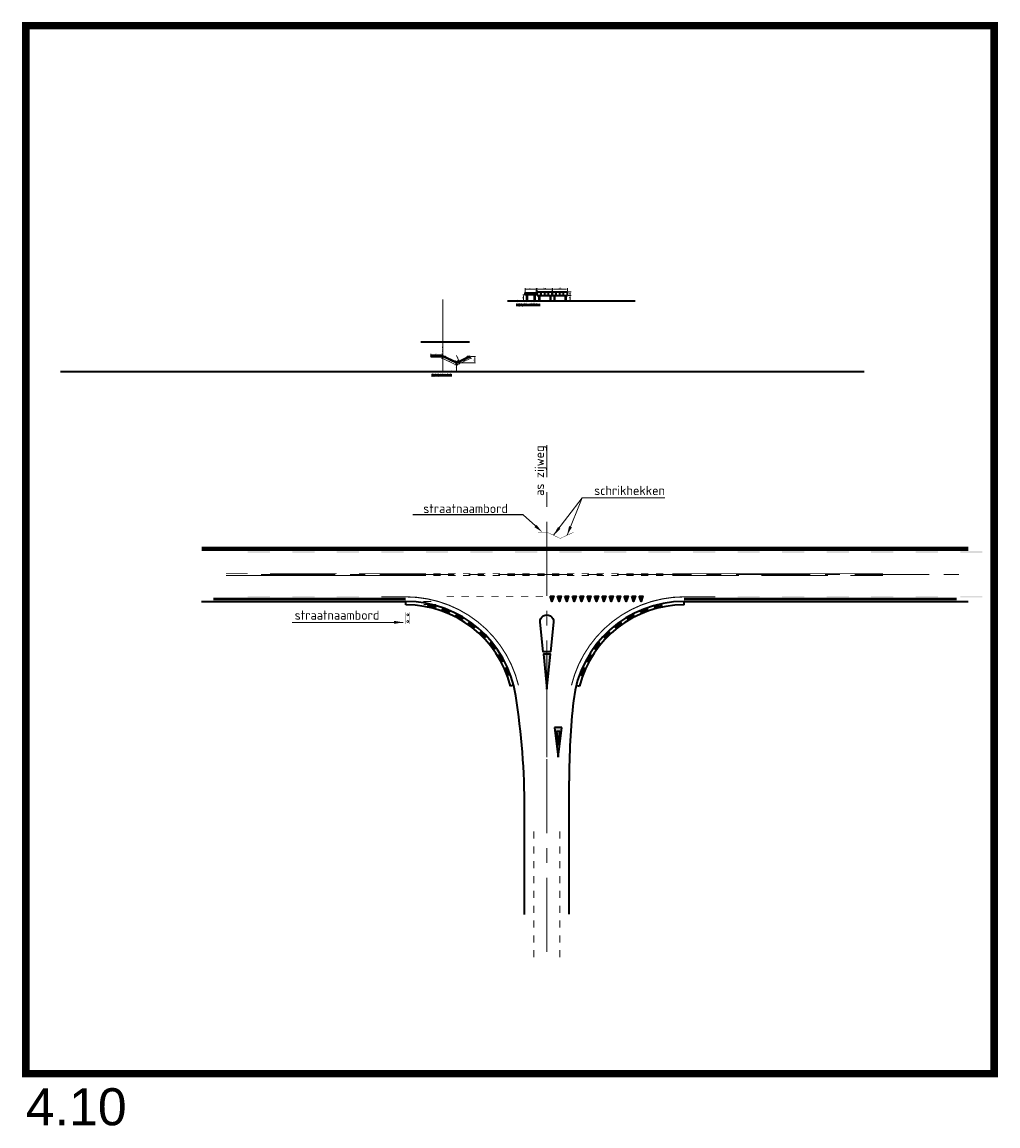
# Model space of a CAD drawing. Header units: metres. Extents: x -699 to 2316, y -1199 to 781.
# Tile 362 of 593: x 567 to 699, y -155 to -7. Entities that reach past the tile are written whole.
import ezdxf
from ezdxf import colors
from ezdxf.entities.mleader import LeaderData, LeaderLine
from ezdxf.enums import TextEntityAlignment as Align
from ezdxf.math import Vec2, Vec3

# ---------------------------------------------------------------- set-up
doc = ezdxf.new("R2010")
doc.units = ezdxf.units.M
doc.header["$PDMODE"] = 1
for name, pattern in [('AM-AS', [16, 10, -2, 2, -2]), ('HIDDEN2', [4.7625, 3.175, -1.5875]), ('VW-1-1_STREEP', [2, 1, -1])]:
    doc.linetypes.add(name, pattern=pattern)
for name, color, linetype, lineweight in [('B-WE-AM-AS-G', 10, 'AM-AS', 18), ('N-WA-VW-MARKERING_DYNAMISCH-G', 7, 'Continuous', 35), ('N-WE-IE-MEUBILAIR_WEGMEUBILAIR_SCHRIKHEK-G', 7, 'Continuous', 35), ('N-WE-IE-MEUBILAIR_WEGMEUBILAIR_VERKEERSBORD-G', 7, 'Continuous', 35), ('N-WE-VH-KANTVERHARDING-G', 210, 'Continuous', 35), ('N-WE-VH-STOOTBAND-G', 7, 'Continuous', 35), ('N-WE-VH-VERHARDING_BETON-G', 252, 'Continuous', 35), ('N-WE-VW-MARKERING_DWARS_DRIEHOEK_5070-G', 7, 'VW-HAAIETAND70-L-N', 35), ('N-WE-VW-MARKERING_LANGS_STREEP_DOORGETROKKEN_010-G', 7, 'Continuous', 13), ('N-WE-VW-MARKERING_LANGS_STREEP_DOORGETROKKEN_015-G', 7, 'Continuous', 13), ('N-WE-VW-MARKERING_PUNTSTUK-G', 7, 'Continuous', 35), ('N-WE-VW-MARKERING_SYMBOOL-G', 7, 'Continuous', 35), ('X-XX-AL-(M)-M-50', 7, 'Continuous', 18), ('X-XX-AL-M', 7, 'Continuous', 18), ('X-XX-AL-T25', 7, 'Continuous', 25), ('X-XX-AL-T50', 130, 'Continuous', 50)]:
    doc.layers.add(name, color=color, linetype=linetype, lineweight=lineweight)
doc.layers.add('X-XX-AL-TEKENBLAD_VIEWPORT-G', color=7, linetype='Continuous', lineweight=18, plot=False)
doc.styles.add('ariel', font='arial.ttf')
doc.styles.add('NLCS-ISO', font='NLCS-ISO.ttf')
doc.styles.add('NLCS-ISO-M50-T25', font='NLCS-ISO.ttf', dxfattribs={"height": 0.125})
doc.styles.add('NLCS-ISO-M50-T50', font='NLCS-ISO.ttf', dxfattribs={"height": 0.25})
doc.styles.add('NLCS-ISO-M500-T25', font='NLCS-ISO.ttf', dxfattribs={"height": 1.25})
doc.linetypes.add('VW-HAAIETAND70-L-N', pattern='A,0,-0.5,[149,NLCS.SHX,S=1,R=0,X=-0.625,Y=0],-0.5', length=1)
doc.dimstyles.new('NLCS-M50-T25-PIJL_A_L2_H1', dxfattribs={"dimscale": 0.05, "dimtxt": 2.5, "dimasz": 2.5, "dimexe": 2, "dimexo": 2, "dimgap": 0.7, "dimtad": 1, "dimzin": 0, "dimdsep": 46, "dimtxsty": 'NLCS-ISO-M50-T25', "dimcen": 0, "dimdle": 2, "dimclrd": 256, "dimclre": 256, "dimclrt": 256, "dimadec": 1, "dimazin": 0, "dimtfac": 1, "dimtdec": 3, "dimtofl": 0, "dimtmove": 0, "dimatfit": 3, "dimfxl": 2, "dimtfillclr": 256, "dimtolj": 1, "dimtzin": 0, "dimlwd": -1, "dimlwe": -1, "dimarcsym": 0})
doc.dimstyles.new('NLCS-M500-T25-PIJL_A_L2_H1', dxfattribs={"dimscale": 0.5, "dimtxt": 2.5, "dimasz": 2.5, "dimexe": 2, "dimexo": 2, "dimgap": 0.7, "dimtad": 1, "dimzin": 0, "dimdsep": 46, "dimtxsty": 'NLCS-ISO-M500-T25', "dimcen": 0, "dimdle": 2, "dimclrd": 256, "dimclre": 256, "dimclrt": 256, "dimadec": 1, "dimazin": 0, "dimtfac": 1, "dimtdec": 3, "dimtofl": 0, "dimtmove": 0, "dimatfit": 3, "dimfxl": 2, "dimtfillclr": 256, "dimtolj": 1, "dimtzin": 0, "dimlwd": -1, "dimlwe": -1, "dimarcsym": 0})

# ---------------------------------------------------------------- blocks, each defined once
blk = doc.blocks.new('*D454')
at = {"layer": 'Defpoints', "color": 0, "transparency": 16777216}
for p in [(625.66, -52.54), (625.66, -53.74), (625.66, -53.74)]:
    blk.add_point(p, dxfattribs=at)
at = {"layer": 'X-XX-AL-M', "transparency": 16777216}
blk.add_line((625.66, -52.66), (625.66, -53.61), dxfattribs=at)
for points in [[(625.63, -52.66), (625.68, -52.66), (625.66, -52.54)], [(625.63, -53.61), (625.68, -53.61), (625.66, -53.74)]]:
    blk.add_solid(points, dxfattribs=at)
at = {"layer": 'X-XX-AL-M', "transparency": 16777216, "insert": (625.56, -53.14), "char_height": 0.125, "attachment_point": 5, "rotation": 90, "style": 'NLCS-ISO-M50-T25'}
blk.add_mtext('\\A1;1.20', dxfattribs=at)
blk = doc.blocks.new('*D455')
at = {"layer": 'Defpoints', "color": 0, "transparency": 16777216}
for p in [(627.49, -51.69), (627.6, -51.92), (625.68, -52.54)]:
    blk.add_point(p, dxfattribs=at)
at = {"layer": 'X-XX-AL-M', "transparency": 16777216}
for p, q in [((625.9, -52.71), (627.49, -51.97)), ((627.54, -51.78), (627.64, -52.01)), ((625.72, -52.63), (625.83, -52.85))]:
    blk.add_line(p, q, dxfattribs=at)
for points in [[(627.48, -51.95), (627.49, -51.99), (627.6, -51.92)], [(625.89, -52.69), (625.91, -52.73), (625.79, -52.76)]]:
    blk.add_solid(points, dxfattribs=at)
at = {"layer": 'X-XX-AL-M', "transparency": 16777216, "insert": (626.65, -52.25), "char_height": 0.125, "attachment_point": 5, "rotation": 25, "style": 'NLCS-ISO-M50-T25'}
blk.add_mtext('\\A1;2.00', dxfattribs=at)
blk = doc.blocks.new('*D456')
at = {"layer": 'Defpoints', "color": 0, "transparency": 16777216}
for p in [(623.71, -51.93), (623.82, -51.69), (625.63, -52.54)]:
    blk.add_point(p, dxfattribs=at)
at = {"layer": 'X-XX-AL-M', "transparency": 16777216}
for p, q in [((623.78, -51.78), (623.67, -52.02)), ((625.41, -52.72), (623.82, -51.98)), ((625.59, -52.63), (625.48, -52.86))]:
    blk.add_line(p, q, dxfattribs=at)
for points in [[(623.83, -51.96), (623.81, -52), (623.71, -51.93)], [(625.42, -52.7), (625.4, -52.74), (625.52, -52.77)]]:
    blk.add_solid(points, dxfattribs=at)
at = {"layer": 'X-XX-AL-M', "transparency": 16777216, "insert": (624.66, -52.26), "char_height": 0.125, "attachment_point": 5, "rotation": 335, "style": 'NLCS-ISO-M50-T25'}
blk.add_mtext('\\A1;2.00', dxfattribs=at)
blk = doc.blocks.new('*D457')
at = {"layer": 'Defpoints', "color": 0, "transparency": 16777216}
for p in [(622.2, -51.45), (622.2, -51.67), (623.7, -51.67)]:
    blk.add_point(p, dxfattribs=at)
at = {"layer": 'X-XX-AL-M', "transparency": 16777216}
for p, q in [((622.2, -51.57), (622.2, -51.35)), ((623.57, -51.45), (622.32, -51.45)), ((623.7, -51.57), (623.7, -51.35))]:
    blk.add_line(p, q, dxfattribs=at)
for points in [[(622.32, -51.43), (622.32, -51.47), (622.2, -51.45)], [(623.57, -51.43), (623.57, -51.47), (623.7, -51.45)]]:
    blk.add_solid(points, dxfattribs=at)
at = {"layer": 'X-XX-AL-M', "transparency": 16777216, "insert": (622.95, -51.35), "char_height": 0.125, "attachment_point": 5, "style": 'NLCS-ISO-M50-T25'}
blk.add_mtext('\\A1;1.50', dxfattribs=at)
blk = doc.blocks.new('*D458')
at = {"layer": 'Defpoints', "color": 0, "transparency": 16777216}
for p in [(638.61, -42.98), (640.61, -42.6), (640.61, -42.98)]:
    blk.add_point(p, dxfattribs=at)
at = {"layer": 'X-XX-AL-M', "transparency": 16777216}
for p, q in [((638.61, -42.88), (638.61, -42.5)), ((638.73, -42.6), (640.48, -42.6)), ((640.61, -42.88), (640.61, -42.5))]:
    blk.add_line(p, q, dxfattribs=at)
for points in [[(638.73, -42.58), (638.73, -42.62), (638.61, -42.6)], [(640.48, -42.58), (640.48, -42.62), (640.61, -42.6)]]:
    blk.add_solid(points, dxfattribs=at)
at = {"layer": 'X-XX-AL-M', "transparency": 16777216, "insert": (639.61, -42.49), "char_height": 0.125, "attachment_point": 5, "style": 'NLCS-ISO-M50-T25'}
blk.add_mtext('\\A1;\\L2.00', dxfattribs=at)
blk = doc.blocks.new('*D459')
at = {"layer": 'Defpoints', "color": 0, "transparency": 16777216}
for p in [(640.61, -42.98), (640.61, -43.48), (641, -43.48)]:
    blk.add_point(p, dxfattribs=at)
at = {"layer": 'X-XX-AL-M', "transparency": 16777216}
for p, q in [((640.71, -42.98), (641.1, -42.98)), ((641, -43.1), (641, -43.35)), ((640.71, -43.48), (641.1, -43.48))]:
    blk.add_line(p, q, dxfattribs=at)
for points in [[(640.98, -43.1), (641.02, -43.1), (641, -42.98)], [(640.98, -43.35), (641.02, -43.35), (641, -43.48)]]:
    blk.add_solid(points, dxfattribs=at)
at = {"layer": 'X-XX-AL-M', "transparency": 16777216, "insert": (640.9, -43.23), "char_height": 0.125, "attachment_point": 5, "rotation": 90, "style": 'NLCS-ISO-M50-T25'}
blk.add_mtext('\\A1;0.50', dxfattribs=at)
blk = doc.blocks.new('*D460')
at = {"layer": 'Defpoints', "color": 0, "transparency": 16777216}
for p in [(640.41, -44.18), (640.61, -43.48), (641, -44.18)]:
    blk.add_point(p, dxfattribs=at)
at = {"layer": 'X-XX-AL-M', "transparency": 16777216}
for p, q in [((640.51, -44.18), (641.1, -44.18)), ((640.71, -43.48), (641.1, -43.48)), ((641, -43.6), (641, -44.05))]:
    blk.add_line(p, q, dxfattribs=at)
for points in [[(640.98, -43.6), (641.02, -43.6), (641, -43.48)], [(640.98, -44.05), (641.02, -44.05), (641, -44.18)]]:
    blk.add_solid(points, dxfattribs=at)
at = {"layer": 'X-XX-AL-M', "transparency": 16777216, "insert": (640.9, -43.83), "char_height": 0.125, "attachment_point": 5, "rotation": 90, "style": 'NLCS-ISO-M50-T25'}
blk.add_mtext('\\A1;0.70', dxfattribs=at)
blk = doc.blocks.new('RTW-L_ARR-v1')
at = {"color": 0, "linetype": 'ByBlock', "lineweight": 18}
blk.add_solid([(-5, 0.8), (-5, -0.8), (0, 0)], dxfattribs=at)
blk = doc.blocks.new('*D461')
at = {"layer": 'Defpoints', "color": 0, "transparency": 16777216}
for p in [(636.56, -42.98), (638.56, -42.6), (638.56, -42.98)]:
    blk.add_point(p, dxfattribs=at)
at = {"layer": 'X-XX-AL-M', "transparency": 16777216}
for p, q in [((636.56, -42.88), (636.56, -42.5)), ((636.68, -42.6), (638.43, -42.6)), ((638.56, -42.88), (638.56, -42.5))]:
    blk.add_line(p, q, dxfattribs=at)
for points in [[(636.68, -42.58), (636.68, -42.62), (636.56, -42.6)], [(638.43, -42.58), (638.43, -42.62), (638.56, -42.6)]]:
    blk.add_solid(points, dxfattribs=at)
at = {"layer": 'X-XX-AL-M', "transparency": 16777216, "insert": (637.56, -42.39), "char_height": 0.125, "attachment_point": 5, "style": 'NLCS-ISO-M50-T25'}
blk.add_mtext('\\A1;\\L\\P2.00', dxfattribs=at)
blk = doc.blocks.new('*D462')
at = {"layer": 'Defpoints', "color": 0, "transparency": 16777216}
for p in [(634.91, -43.13), (636.41, -42.6), (636.41, -43.13)]:
    blk.add_point(p, dxfattribs=at)
at = {"layer": 'X-XX-AL-M', "transparency": 16777216}
for p, q in [((634.91, -43.03), (634.91, -42.5)), ((635.03, -42.6), (636.28, -42.6)), ((636.41, -43.03), (636.41, -42.5))]:
    blk.add_line(p, q, dxfattribs=at)
for points in [[(635.03, -42.58), (635.03, -42.62), (634.91, -42.6)], [(636.28, -42.58), (636.28, -42.62), (636.41, -42.6)]]:
    blk.add_solid(points, dxfattribs=at)
at = {"layer": 'X-XX-AL-M', "transparency": 16777216, "insert": (635.66, -42.5), "char_height": 0.125, "attachment_point": 5, "style": 'NLCS-ISO-M50-T25'}
blk.add_mtext('\\A1;1.50', dxfattribs=at)
blk = doc.blocks.new('*D463')
at = {"layer": 'Defpoints', "color": 0, "transparency": 16777216}
for p in [(627.49, -51.69), (625.66, -52.54), (628.13, -52.54)]:
    blk.add_point(p, dxfattribs=at)
at = {"layer": 'X-XX-AL-M', "transparency": 16777216}
for p, q in [((627.59, -51.69), (628.23, -51.69)), ((628.13, -51.81), (628.13, -52.41)), ((625.76, -52.54), (628.23, -52.54))]:
    blk.add_line(p, q, dxfattribs=at)
for points in [[(628.11, -51.81), (628.15, -51.81), (628.13, -51.69)], [(628.11, -52.41), (628.15, -52.41), (628.13, -52.54)]]:
    blk.add_solid(points, dxfattribs=at)
at = {"layer": 'X-XX-AL-M', "transparency": 16777216, "insert": (628.03, -52.11), "char_height": 0.125, "attachment_point": 5, "rotation": 90, "style": 'NLCS-ISO-M50-T25'}
blk.add_mtext('\\A1;850', dxfattribs=at)
blk = doc.blocks.new('NLCS_Haai70')
at = {"linetype": 'Continuous'}
blk.add_hatch(color=256, dxfattribs=at).paths.add_polyline_path([(-0.25, 0), (0.25, 0), (0, -0.7)])
blk.add_lwpolyline([(-0.25, 0), (0.25, 0), (0, -0.7)], close=True, dxfattribs=at)
blk = doc.blocks.new('VW4000')
h = blk.add_hatch(color=256)
h.paths.add_polyline_path([(0.5, 3.99), (-0.5, 3.99), (0, -0.01)])
h.paths.add_polyline_path([(0.24, 3.49), (0, 1.61), (-0.24, 3.49)], flags=16)
for p, q in [((-0.5, 3.99), (0, -0.01)), ((0.5, 3.99), (-0.5, 3.99)), ((-0.24, 3.49), (0.24, 3.49)), ((-0.24, 3.49), (0, 1.61)), ((0, -0.01), (0.5, 3.99)), ((0, 1.61), (0.24, 3.49))]:
    blk.add_line(p, q)
blk = doc.blocks.new('*D1746')
at = {"layer": 'Defpoints', "color": 0, "transparency": 16777216}
for p in [(634.69, -44.18), (634.69, -44.18), (634.91, -43.38)]:
    blk.add_point(p, dxfattribs=at)
at = {"layer": 'X-XX-AL-M', "transparency": 16777216}
for p, q in [((634.81, -43.38), (634.59, -43.38)), ((634.69, -43.5), (634.69, -44.05))]:
    blk.add_line(p, q, dxfattribs=at)
for points in [[(634.67, -43.5), (634.71, -43.5), (634.69, -43.38)], [(634.67, -44.05), (634.71, -44.05), (634.69, -44.18)]]:
    blk.add_solid(points, dxfattribs=at)
at = {"layer": 'X-XX-AL-M', "transparency": 16777216, "insert": (634.59, -43.78), "char_height": 0.125, "attachment_point": 5, "rotation": 90, "style": 'NLCS-ISO-M50-T25'}
blk.add_mtext('\\A1;0.80', dxfattribs=at)

msp = doc.modelspace()

# ---------------------------------------------------------------- hatches: boundary and pattern name
at = {"layer": 'N-WE-IE-MEUBILAIR_WEGMEUBILAIR_SCHRIKHEK-G', "linetype": 'Continuous', "true_color": 0xff0000}
h = msp.add_hatch(color=1, dxfattribs=at)
h.paths.add_polyline_path([(639.1075, -43.4787), (639.1075, -42.9787), (638.6075, -42.9787), (638.6075, -43.4787)])
h.paths.add_polyline_path([(640.1075, -42.9787), (639.6075, -42.9787), (639.6075, -43.4787), (640.1075, -43.4787)])
h.paths.add_polyline_path([(637.5575, -43.4787), (638.0575, -43.4787), (638.0575, -42.9787), (637.5575, -42.9787)])
h.paths.add_polyline_path([(637.0575, -42.9787), (636.5575, -42.9787), (636.5575, -43.4787), (637.0575, -43.4787)])
h = msp.add_hatch(color=1, dxfattribs=at)
h.paths.add_polyline_path([(626.1339, -52.3237), (626.1128, -52.2784), (625.6596, -52.4897), (625.6807, -52.535)])
h.paths.add_polyline_path([(627.0402, -51.9011), (627.0191, -51.8558), (626.5659, -52.0671), (626.587, -52.1124)])
h.paths.add_polyline_path([(624.7456, -52.0671), (624.7244, -52.1124), (625.1776, -52.3237), (625.1987, -52.2784)])
h.paths.add_polyline_path([(623.8392, -51.6445), (623.8181, -51.6898), (624.2713, -51.9011), (624.2924, -51.8558)])
at = {"layer": 'N-WE-VW-MARKERING_PUNTSTUK-G'}
h = msp.add_hatch(color=256, dxfattribs=at)
h.paths.add_polyline_path([(637.8409, -96.4994), (637.8421, -91.8196), (637.3718, -91.8193)])
h.paths.add_polyline_path([(638.3126, -91.8199), (637.8421, -91.8196), (637.8409, -96.4994), (637.8429, -96.5194)])

# ---------------------------------------------------------------- linework, layer by layer
at = {"layer": 'B-WE-AM-AS-G'}
for p, q in [((623.8181, -53.6058), (623.8181, -43.9897)), ((637.8416, -131.9738), (637.8416, -63.6329))]:
    msp.add_line(p, q, dxfattribs=at)
msp.add_lwpolyline([(599.3396, -81.0696), (694.624, -81.0696)], dxfattribs=at)
at = {"layer": 'N-WA-VW-MARKERING_DYNAMISCH-G', "color": 251, "linetype": 'VW-1-1_STREEP', "ltscale": 0.85, "const_width": 0.35}
for points in [[(591.3306, -77.7446), (694.623, -77.7446)], [(592.906, -84.3946), (618.8406, -84.3946)], [(656.3406, -84.3946), (693.0476, -84.3946)]]:
    msp.add_lwpolyline(points, dxfattribs=at)
at = {"layer": 'N-WE-IE-MEUBILAIR_WEGMEUBILAIR_SCHRIKHEK-G', "linetype": 'Continuous'}
for p, q in [((636.5575, -43.4787), (636.5575, -42.9787)), ((636.5575, -42.9787), (638.5575, -42.9787)), ((637.0575, -43.4787), (637.0575, -42.9787)), ((637.5575, -43.4787), (637.5575, -42.9787)), ((638.0575, -43.4787), (638.0575, -42.9787)), ((638.5575, -43.4787), (638.5575, -42.9787)), ((638.6075, -43.4787), (638.6075, -42.9787)), ((638.6075, -42.9787), (640.6075, -42.9787)), ((639.1075, -43.4787), (639.1075, -42.9787)), ((639.6075, -43.4787), (639.6075, -42.9787)), ((640.1075, -43.4787), (640.1075, -42.9787)), ((640.6075, -43.4787), (640.6075, -42.9787)), ((636.5575, -43.4787), (638.5575, -43.4787)), ((636.7575, -43.4787), (636.7575, -44.1787)), ((636.8375, -43.4787), (636.8375, -44.1787)), ((638.2775, -43.4787), (638.2775, -44.1787)), ((638.3575, -43.4787), (638.3575, -44.1787)), ((638.6075, -43.4787), (640.6075, -43.4787)), ((638.8075, -43.4787), (638.8075, -44.1787)), ((638.8875, -43.4787), (638.8875, -44.1787)), ((640.3275, -43.4787), (640.3275, -44.1787)), ((640.4075, -43.4787), (640.4075, -44.1787)), ((623.8392, -51.6445), (623.8181, -51.6898)), ((625.6307, -52.535), (623.8181, -51.6898)), ((625.6519, -52.4897), (623.8392, -51.6445)), ((624.2924, -51.8558), (624.2713, -51.9011)), ((624.7456, -52.0671), (624.7244, -52.1124)), ((625.6596, -52.4897), (627.4722, -51.6445)), ((625.6807, -52.535), (627.4933, -51.6898)), ((626.5659, -52.0671), (626.587, -52.1124)), ((627.0191, -51.8558), (627.0402, -51.9011)), ((627.4722, -51.6445), (627.4933, -51.6898)), ((625.1987, -52.2784), (625.1776, -52.3237)), ((625.6519, -52.4897), (625.6307, -52.535)), ((625.6596, -52.4897), (625.6807, -52.535)), ((626.1128, -52.2784), (626.1339, -52.3237))]:
    msp.add_line(p, q, dxfattribs=at)
for centre in [(624.11, -51.7184), (627.2008, -51.7184), (625.4695, -52.3523), (625.8414, -52.3523)]:
    msp.add_circle(centre, 0.04, dxfattribs=at)
at = {"layer": 'N-WE-IE-MEUBILAIR_WEGMEUBILAIR_VERKEERSBORD-G'}
for p, q in [((635.1093, -43.3787), (635.1093, -44.1787)), ((635.1893, -43.3787), (635.1893, -44.1787)), ((636.1258, -43.3787), (636.1258, -44.1787)), ((636.2058, -43.3787), (636.2058, -44.1787)), ((620.845, -49.6958), (627.4369, -49.6958))]:
    msp.add_line(p, q, dxfattribs=at)
for points in [[(636.4075, -43.3787), (634.9075, -43.3787), (634.9075, -43.1287), (636.4075, -43.1287)], [(622.1981, -51.6898), (623.6981, -51.6898), (623.6981, -51.6398), (622.1981, -51.6398)]]:
    msp.add_lwpolyline(points, close=True, dxfattribs=at)
for points in [[(636.3675, -43.3587), (634.9475, -43.3587, -0.41421356), (634.9275, -43.3387), (634.9275, -43.1687, -0.41421356), (634.9475, -43.1487), (636.3675, -43.1487, -0.41421356), (636.3875, -43.1687), (636.3875, -43.3387, -0.41421356)], [(636.3675, -43.3487), (634.9475, -43.3487, -0.41421356), (634.9375, -43.3387), (634.9375, -43.1687, -0.41421356), (634.9475, -43.1587), (636.3675, -43.1587, -0.41421356), (636.3775, -43.1687), (636.3775, -43.3387, -0.41421356)]]:
    msp.add_lwpolyline(points, format="xyb", close=True, dxfattribs=at)
at = {"layer": 'N-WE-IE-MEUBILAIR_WEGMEUBILAIR_VERKEERSBORD-G', "const_width": 0.05}
for points in [[(636.6416, -75.3743), (637.8416, -75.3743)], [(639.6542, -76.2196), (637.8416, -75.3743)], [(639.6542, -76.2196), (641.4668, -75.3743)], [(618.8406, -86.1696), (618.8406, -87.7696)], [(619.3406, -86.1696), (619.3406, -87.7696)]]:
    msp.add_lwpolyline(points, dxfattribs=at)
at = {"layer": 'N-WE-IE-MEUBILAIR_WEGMEUBILAIR_VERKEERSBORD-G'}
for centre in [(622.4748, -51.5923), (623.4215, -51.5923)]:
    msp.add_circle(centre, 0.04, dxfattribs=at)
at = {"layer": 'N-WE-VH-KANTVERHARDING-G'}
for p, q in [((572.3081, -53.735), (680.6005, -53.735)), ((591.3306, -77.4196), (694.623, -77.4196)), ((591.3056, -84.7196), (618.8406, -84.7196)), ((656.3406, -84.7196), (694.623, -84.7196)), ((640.8416, -126.8774), (640.8416, -108.9164)), ((634.8416, -126.9173), (634.8416, -112.726))]:
    msp.add_line(p, q, dxfattribs=at)
at = {"layer": 'N-WE-VH-KANTVERHARDING-G', "color": 8, "linetype": 'HIDDEN2', "lineweight": 5, "ltscale": 0.5}
for p, q in [((618.8406, -84.7196), (622.2562, -84.7196)), ((621.2825, -85.1196), (623.2494, -85.1196))]:
    msp.add_line(p, q, dxfattribs=at)
at = {"layer": 'N-WE-VH-KANTVERHARDING-G'}
msp.add_lwpolyline([(632.5285, -44.1787), (649.7268, -44.1787)], dxfattribs=at)
at = {"layer": 'N-WE-VH-KANTVERHARDING-G', "flags": 128}
msp.add_lwpolyline([(636.9459, -87.508, -1.10347777), (638.7373, -87.5078), (638.3421, -91.5199), (637.3421, -91.5193), (636.9459, -87.508)], format="xyb", dxfattribs=at)
at = {"layer": 'N-WE-VH-KANTVERHARDING-G'}
for centre, radius, start, end in [((618.8406, -99.7196), 15, 8.801817, 90), ((656.3406, -99.7196), 15, 90, 173.788577), ((534.8416, -112.726), 100, 0, 8.801817), ((740.8416, -108.9164), 100, 173.788577, 180)]:
    msp.add_arc(centre, radius, start, end, dxfattribs=at)
at = {"layer": 'N-WE-VH-STOOTBAND-G'}
for points in [[(621.9298, -85.3423, -1), (621.9771, -85.1479), (622.7544, -85.3372, -1), (622.7071, -85.5315)], [(651.3426, -85.8895, 1), (651.2695, -85.7034), (650.5248, -85.9956, 1), (650.5979, -86.1818)], [(653.2514, -85.3423, 1), (653.204, -85.1479), (652.4268, -85.3372, 1), (652.4741, -85.5315)], [(625.6563, -86.689, -1), (625.7538, -86.5143), (626.4523, -86.9043, -1), (626.3548, -87.0789)], [(627.3497, -87.726, -1), (627.4698, -87.5661), (628.1094, -88.0466, -1), (627.9893, -88.2065)], [(647.8315, -87.726, 1), (647.7114, -87.5661), (647.0717, -88.0466, 1), (647.1919, -88.2065)], [(649.5249, -86.689, 1), (649.4274, -86.5143), (648.7289, -86.9043, 1), (648.8263, -87.0789)], [(628.8879, -88.9817, -1), (629.0285, -88.8395), (629.5976, -89.4018, -1), (629.457, -89.544)], [(646.2932, -88.9817, 1), (646.1527, -88.8395), (645.5836, -89.4018, 1), (645.7242, -89.544)], [(630.243, -90.4333, -1), (630.4014, -90.3112), (630.8896, -90.945, -1), (630.7311, -91.0671)], [(644.9382, -90.4333, 1), (644.7797, -90.3112), (644.2916, -90.945, 1), (644.4501, -91.0671)], [(631.3901, -92.0541, -1), (631.5636, -91.9545), (631.9619, -92.6483, -1), (631.7884, -92.7479)], [(643.7911, -92.0541, 1), (643.6176, -91.9545), (643.2193, -92.6483, 1), (643.3928, -92.7479)], [(632.3084, -93.8147, -1), (632.4937, -93.7394), (632.7949, -94.4806, -1), (632.6096, -94.5559)], [(642.8728, -93.8147, 1), (642.6875, -93.7394), (642.3863, -94.4806, 1), (642.5716, -94.5559)]]:
    msp.add_lwpolyline(points, format="xyb", close=True, dxfattribs=at)
at = {"layer": 'N-WE-VH-STOOTBAND-G', "flags": 128}
msp.add_lwpolyline([(623.8386, -85.8895, -1), (623.9117, -85.7034), (624.6564, -85.9956, -1), (624.5833, -86.1818)], format="xyb", close=True, dxfattribs=at)
at = {"layer": 'N-WE-VH-VERHARDING_BETON-G'}
for p, q in [((618.8406, -85.1696), (618.8406, -84.7196)), ((656.3406, -85.1696), (656.3406, -84.7196)), ((633.3771, -96.0196), (632.941, -96.1306)), ((641.8041, -96.0196), (642.2402, -96.1306))]:
    msp.add_line(p, q, dxfattribs=at)
for centre, start, end in [((618.8406, -99.7196), 14.28035, 90), ((656.3406, -99.7196), 90, 165.71965)]:
    msp.add_arc(centre, 14.55, start, end, dxfattribs=at)
at = {"layer": 'N-WE-VW-MARKERING_LANGS_STREEP_DOORGETROKKEN_010-G', "const_width": 0.1}
for points in [[(594.6263, -80.9196), (597.5402, -80.9196)], [(594.6263, -81.2196), (621.5402, -81.2196)], [(600.5402, -80.9196), (609.5402, -80.9196)], [(612.5402, -80.9196), (621.5402, -80.9196)], [(622.5402, -80.9196), (623.5402, -80.9196)], [(622.5402, -81.2196), (623.5402, -81.2196)], [(624.5402, -80.9196), (625.5402, -80.9196)], [(624.5402, -81.2196), (625.5402, -81.2196)], [(626.5402, -80.9196), (627.5402, -80.9196)], [(626.5402, -81.2196), (627.5402, -81.2196)], [(628.5402, -80.9196), (629.5402, -80.9196)], [(628.5402, -81.2196), (629.5402, -81.2196)], [(630.5402, -80.9196), (631.5402, -80.9196)], [(630.5402, -81.2196), (631.5402, -81.2196)], [(632.5402, -80.9196), (633.5402, -80.9196)], [(632.5402, -81.2196), (633.5402, -81.2196)], [(634.5402, -80.9196), (635.5402, -80.9196)], [(634.5402, -81.2196), (635.5402, -81.2196)], [(636.5402, -80.9196), (637.5402, -80.9196)], [(636.5402, -81.2196), (637.5402, -81.2196)], [(638.5402, -80.9196), (639.5402, -80.9196)], [(638.5402, -81.2196), (639.5402, -81.2196)], [(640.5402, -80.9196), (641.5402, -80.9196)], [(640.5402, -81.2196), (641.5402, -81.2196)], [(642.5402, -80.9196), (643.5402, -80.9196)], [(642.5402, -81.2196), (643.5402, -81.2196)], [(644.5402, -80.9196), (645.5402, -80.9196)], [(644.5402, -81.2196), (645.5402, -81.2196)], [(646.5402, -80.9196), (647.5402, -80.9196)], [(646.5402, -81.2196), (647.5402, -81.2196)], [(648.5402, -80.9196), (649.5402, -80.9196)], [(648.5402, -81.2196), (649.5402, -81.2196)], [(650.5402, -80.9196), (651.5402, -80.9196)], [(650.5402, -81.2196), (651.5402, -81.2196)], [(652.5402, -80.9196), (653.5402, -80.9196)], [(652.5402, -81.2196), (653.5402, -81.2196)], [(654.7406, -80.9196), (683.1206, -80.9196)], [(654.7406, -81.2196), (663.7406, -81.2196)], [(666.7406, -81.2196), (675.7406, -81.2196)], [(678.7406, -81.2196), (683.1206, -81.2196)], [(624.3406, -84.0696), (625.3406, -84.0696)], [(626.3406, -84.0696), (627.3406, -84.0696)], [(628.3406, -84.0696), (629.3406, -84.0696)], [(630.3406, -84.0696), (631.3406, -84.0696)], [(632.3406, -84.0696), (633.3406, -84.0696)], [(634.3406, -84.0696), (635.3406, -84.0696)], [(636.3406, -84.0696), (637.3406, -84.0696)]]:
    msp.add_lwpolyline(points, dxfattribs=at)
at = {"layer": 'N-WE-VW-MARKERING_LANGS_STREEP_DOORGETROKKEN_010-G', "linetype": 'Continuous', "const_width": 0.1}
msp.add_lwpolyline([(637.8418, -95.7178), (637.8418, -105.7178)], dxfattribs=at)
at = {"layer": 'N-WE-VW-MARKERING_LANGS_STREEP_DOORGETROKKEN_010-G', "linetype": 'Continuous'}
for points in [[(636.0418, -115.7178), (636.0418, -116.7178), (636.1418, -115.7178), (636.1418, -116.7178)], [(639.5418, -115.7178), (639.5418, -116.7178), (639.6418, -115.7178), (639.6418, -116.7178)], [(636.0418, -117.7178), (636.0418, -118.7178), (636.1418, -117.7178), (636.1418, -118.7178)], [(639.5418, -117.7178), (639.5418, -118.7178), (639.6418, -117.7178), (639.6418, -118.7178)], [(636.0418, -119.7178), (636.0418, -120.7178), (636.1418, -119.7178), (636.1418, -120.7178)], [(639.5418, -119.7178), (639.5418, -120.7178), (639.6418, -119.7178), (639.6418, -120.7178)], [(636.0418, -121.7178), (636.0418, -122.7178), (636.1418, -121.7178), (636.1418, -122.7178)], [(639.5418, -121.7178), (639.5418, -122.7178), (639.6418, -121.7178), (639.6418, -122.7178)], [(636.0418, -123.7178), (636.0418, -124.7178), (636.1418, -123.7178), (636.1418, -124.7178)], [(639.5418, -123.7178), (639.5418, -124.7178), (639.6418, -123.7178), (639.6418, -124.7178)], [(636.0418, -125.7178), (636.0418, -126.7178), (636.1418, -125.7178), (636.1418, -126.7178)], [(639.5418, -125.7178), (639.5418, -126.7178), (639.6418, -125.7178), (639.6418, -126.7178)], [(636.0418, -127.7178), (636.0418, -128.7178), (636.1418, -127.7178), (636.1418, -128.7178)], [(639.5418, -127.7178), (639.5418, -128.7178), (639.6418, -127.7178), (639.6418, -128.7178)], [(636.0418, -129.7178), (636.0418, -130.7178), (636.1418, -129.7178), (636.1418, -130.7178)], [(639.5418, -129.7178), (639.5418, -130.7178), (639.6418, -129.7178), (639.6418, -130.7178)], [(636.0418, -131.7178), (636.0418, -132.7178), (636.1418, -131.7178), (636.1418, -132.7178)], [(639.5418, -131.7178), (639.5418, -132.7178), (639.6418, -131.7178), (639.6418, -132.7178)]]:
    msp.add_solid(points, dxfattribs=at)
at = {"layer": 'N-WE-VW-MARKERING_LANGS_STREEP_DOORGETROKKEN_015-G', "const_width": 0.15, "flags": 128}
for points in [[(618.8406, -84.0946), (615.5402, -84.0946)], [(660.5402, -84.0946), (656.3406, -84.0946)]]:
    msp.add_lwpolyline(points, dxfattribs=at)
for points in [[(634.0212, -96.0196, 0.34580346), (618.8406, -84.0946)], [(656.3406, -84.0946, 0.34580346), (641.16, -96.0196)]]:
    msp.add_lwpolyline(points, format="xyb", dxfattribs=at)
at = {"layer": 'N-WE-VW-MARKERING_LANGS_STREEP_DOORGETROKKEN_015-G'}
for points in [[(597.5402, -77.9696), (600.5402, -77.9696), (597.5402, -78.1196), (600.5402, -78.1196)], [(603.5402, -77.9696), (606.5402, -77.9696), (603.5402, -78.1196), (606.5402, -78.1196)], [(609.5402, -77.9696), (612.5402, -77.9696), (609.5402, -78.1196), (612.5402, -78.1196)], [(615.5402, -77.9696), (618.5402, -77.9696), (615.5402, -78.1196), (618.5402, -78.1196)], [(621.5402, -77.9696), (624.5402, -77.9696), (621.5402, -78.1196), (624.5402, -78.1196)], [(627.5402, -77.9696), (630.5402, -77.9696), (627.5402, -78.1196), (630.5402, -78.1196)], [(633.5402, -77.9696), (636.5402, -77.9696), (633.5402, -78.1196), (636.5402, -78.1196)], [(639.5402, -77.9696), (642.5402, -77.9696), (639.5402, -78.1196), (642.5402, -78.1196)], [(645.5402, -77.9696), (648.5402, -77.9696), (645.5402, -78.1196), (648.5402, -78.1196)], [(651.5402, -77.9696), (654.5402, -77.9696), (651.5402, -78.1196), (654.5402, -78.1196)], [(657.5402, -77.9696), (660.5402, -77.9696), (657.5402, -78.1196), (660.5402, -78.1196)], [(663.5402, -77.9696), (666.5402, -77.9696), (663.5402, -78.1196), (666.5402, -78.1196)], [(669.5402, -77.9696), (672.5402, -77.9696), (669.5402, -78.1196), (672.5402, -78.1196)], [(675.5402, -77.9696), (678.5402, -77.9696), (675.5402, -78.1196), (678.5402, -78.1196)], [(681.5402, -77.9696), (684.5402, -77.9696), (681.5402, -78.1196), (684.5402, -78.1196)], [(687.5402, -77.9696), (690.5402, -77.9696), (687.5402, -78.1196), (690.5402, -78.1196)], [(693.5402, -77.9696), (696.5402, -77.9696), (693.5402, -78.1196), (696.5402, -78.1196)], [(597.5402, -84.1696), (600.5402, -84.1696), (597.5402, -84.0196), (600.5402, -84.0196)], [(603.5402, -84.1696), (606.5402, -84.1696), (603.5402, -84.0196), (606.5402, -84.0196)], [(609.5402, -84.1696), (612.5402, -84.1696), (609.5402, -84.0196), (612.5402, -84.0196)], [(663.5402, -84.1696), (666.5402, -84.1696), (663.5402, -84.0196), (666.5402, -84.0196)], [(669.5402, -84.1696), (672.5402, -84.1696), (669.5402, -84.0196), (672.5402, -84.0196)], [(675.5402, -84.1696), (678.5402, -84.1696), (675.5402, -84.0196), (678.5402, -84.0196)], [(681.5402, -84.1696), (684.5402, -84.1696), (681.5402, -84.0196), (684.5402, -84.0196)], [(687.5402, -84.1696), (690.5402, -84.1696), (687.5402, -84.0196), (690.5402, -84.0196)], [(693.5402, -84.1696), (696.5402, -84.1696), (693.5402, -84.0196), (696.5402, -84.0196)]]:
    msp.add_solid(points, dxfattribs=at)
at = {"layer": 'N-WE-VW-MARKERING_PUNTSTUK-G', "flags": 128}
msp.add_lwpolyline([(637.8429, -96.5194), (638.3126, -91.8199), (637.3718, -91.8193), (637.8429, -96.5194)], dxfattribs=at)
at = {"layer": 'X-XX-AL-(M)-M-50', "lineweight": 18}
for p, q in [((625.6513, -51.5709), (626.0205, -52.3626)), ((625.7407, -52.535), (626.1481, -52.535)), ((626.0587, -52.535), (626.0587, -52.7303))]:
    msp.add_line(p, q, dxfattribs=at)
for centre, start, end in [((625.6507, -52.535), 28.511333, 32.022667), ((625.6507, -52.535), 0, 25), ((625.6509, -52.5475), 354.729697, 1.755667), ((625.6509, -52.5475), 354.733, 358.244333)]:
    msp.add_arc(centre, 0.408, start, end, dxfattribs=at)
at = {"layer": 'X-XX-AL-M'}
for centre in [(619.0946, -86.5156), (619.0946, -87.4235)]:
    msp.add_circle(centre, 0.125, dxfattribs=at)
at = {"layer": 'X-XX-AL-TEKENBLAD_VIEWPORT-G', "color": 3, "const_width": 1}
msp.add_lwpolyline([(567.6301, -7.1036), (698.1251, -7.1036), (698.1251, -148.3944), (567.6301, -148.3944)], close=True, dxfattribs=at)

# ---------------------------------------------------------------- block references
at = {"layer": 'N-WE-VW-MARKERING_DWARS_DRIEHOEK_5070-G'}
for p in [(638.5313, -84.0196), (639.5313, -84.0196), (640.5313, -84.0196), (641.5313, -84.0196), (642.5313, -84.0196), (643.5313, -84.0196), (644.5313, -84.0196), (645.5313, -84.0196), (646.5313, -84.0196), (647.5313, -84.0196), (648.5313, -84.0196), (649.5313, -84.0196), (650.5313, -84.0196)]:
    msp.add_blockref('NLCS_Haai70', p, dxfattribs=at)
at = {"layer": 'N-WE-VW-MARKERING_SYMBOOL-G'}
msp.add_blockref('VW4000', (639.3675, -105.6941), dxfattribs=at)
at = {"layer": 'X-XX-AL-(M)-M-50', "lineweight": 18}
for p, xscale, yscale, zscale, rotation in [((626.0205, -52.3626), 0.025, 0.025, 0.025, 296.7556667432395), ((626.0587, -52.535), 0.02500000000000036, 0.02500000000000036, 0.02500000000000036, 90.00000000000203)]:
    msp.add_blockref('RTW-L_ARR-v1', p, dxfattribs=dict(at, xscale=xscale, yscale=yscale, zscale=zscale, rotation=rotation))

# ---------------------------------------------------------------- texts
at = {"layer": 'N-WE-IE-MEUBILAIR_WEGMEUBILAIR_VERKEERSBORD-G', "style": 'NLCS-ISO'}
msp.add_text('Straatnaambord', height=0.11, dxfattribs=at).set_placement((635.6575, -43.2537), align=Align.MIDDLE_CENTER)
at = {"layer": 'X-XX-AL-M', "char_height": 1.25, "style": 'NLCS-ISO-M500-T25'}
for s, insert, attachment_point in [('schrikhekken', (644.2208, -70.3746), 7), ('straatnaambord', (615.2783, -87.1836), 9)]:
    msp.add_mtext(s, dxfattribs=dict(at, insert=insert, attachment_point=attachment_point))
at = {"layer": 'X-XX-AL-T25', "style": 'NLCS-ISO-M50-T25'}
for p in [(633.1307, -44.1787), (624.1917, -53.735)]:
    msp.add_text('kant verharding', height=0.125, dxfattribs=at).set_placement(p, align=Align.BOTTOM_LEFT)
for p in [(633.7082, -44.9751), (622.2845, -54.477)]:
    msp.add_text('schaal 1:50', height=0.125, dxfattribs=at).set_placement(p)
msp.add_text('as zijweg', height=0.125, rotation=90, dxfattribs=at).set_placement((623.8181, -51.0386), align=Align.BOTTOM_LEFT)
at = {"layer": 'X-XX-AL-T25', "linetype": 'Continuous', "style": 'NLCS-ISO-M500-T25'}
msp.add_text('as zijweg', height=1.25, rotation=90, dxfattribs=at).set_placement((637.8416, -67.0814), align=Align.BOTTOM_CENTER)
at = {"layer": 'X-XX-AL-T25', "linetype": 'Continuous', "insert": (625.9405, -51.918), "char_height": 0.125, "attachment_point": 5, "rotation": 295, "style": 'NLCS-ISO-M50-T25'}
msp.add_mtext('\\A1;ca. 25%%D', dxfattribs=at)
at = {"layer": 'X-XX-AL-T50', "style": 'NLCS-ISO-M50-T50'}
for s, p in [('%%UAanzicht schrikhek', (633.7082, -44.6751)), ('%%UDetail schrikhek', (622.2845, -54.177))]:
    msp.add_text(s, height=0.25, dxfattribs=at).set_placement(p)
at = {"layer": 'X-XX-AL-TEKENBLAD_VIEWPORT-G', "color": 3, "style": 'ariel'}
msp.add_text('4.10', height=5, dxfattribs=at).set_placement((567.6301, -155.337))

# ---------------------------------------------------------------- dimensions: what is measured, and where the dimension line sits
at = {"layer": 'X-XX-AL-M'}
for base, p1, p2, picture, middle in [((636.4075, -42.6001), (634.9075, -43.1287), (636.4075, -43.1287), '*D462', (635.6575, -42.5026)), ((622.1981, -51.4502), (623.6981, -51.6698), (622.1981, -51.6698), '*D457', (622.9481, -51.3527))]:
    dim = msp.add_linear_dim(base=base, p1=p1, p2=p2, dimstyle='NLCS-M50-T25-PIJL_A_L2_H1', dxfattribs=at)
    dim.commit()
    dim.dimension.update_dxf_attribs({"geometry": picture, "text_midpoint": middle})
for base, p1, p2, text, picture, middle in [((638.5575, -42.6001), (636.5575, -42.9787), (638.5575, -42.9787), '%%u\\P<>', '*D461', (637.5575, -42.3859)), ((640.6075, -42.6001), (638.6075, -42.9787), (640.6075, -42.9787), '%%u<>', '*D458', (639.6075, -42.4901))]:
    dim = msp.add_linear_dim(base=base, p1=p1, p2=p2, text=text, dimstyle='NLCS-M50-T25-PIJL_A_L2_H1', dxfattribs=at)
    dim.commit()
    dim.dimension.update_dxf_attribs({"geometry": picture, "text_midpoint": middle})
for base, p1, p2, picture, middle in [((640.997, -43.4787), (640.6075, -42.9787), (640.6075, -43.4787), '*D459', (640.8995, -43.2287)), ((634.6889, -44.1787), (634.9075, -43.3787), (634.6889, -44.1787), '*D1746', (634.5914, -43.7787)), ((640.997, -44.1787), (640.6075, -43.4787), (640.4075, -44.1787), '*D460', (640.8995, -43.8287)), ((625.6554, -53.735), (625.6554, -52.535), (625.6554, -53.735), '*D454', (625.5579, -53.135))]:
    dim = msp.add_linear_dim(base=base, p1=p1, p2=p2, angle=90, dimstyle='NLCS-M50-T25-PIJL_A_L2_H1', dxfattribs=at)
    dim.commit()
    dim.dimension.update_dxf_attribs({"geometry": picture, "text_midpoint": middle})
for p1, p2, distance, picture, middle in [((625.6307, -52.535), (623.8181, -51.6898), 0.2612, '*D456', (624.6552, -52.2607)), ((625.6807, -52.535), (627.4933, -51.6898), -0.2487, '*D455', (626.6509, -52.2494))]:
    dim = msp.add_aligned_dim(p1=p1, p2=p2, distance=distance, dimstyle='NLCS-M50-T25-PIJL_A_L2_H1', dxfattribs=at)
    dim.commit()
    dim.dimension.update_dxf_attribs({"geometry": picture, "text_midpoint": middle})
dim = msp.add_linear_dim(base=(628.1317, -52.535), p1=(627.4933, -51.6898), p2=(625.6554, -52.535), angle=90, text='850', dimstyle='NLCS-M50-T25-PIJL_A_L2_H1', dxfattribs=at)
dim.commit()
dim.dimension.update_dxf_attribs({"geometry": '*D463', "text_midpoint": (628.1317, -52.1124), "dimtype": 160})

# ---------------------------------------------------------------- leaders
at = {"layer": 'X-XX-AL-M', "linetype": 'Continuous'}
msp.add_leader([(638.7479, -75.7969), (642.6208, -70.7246)], dimstyle='NLCS-M500-T25-PIJL_A_L2_H1', dxfattribs=at)
at = {"layer": 'X-XX-AL-M', "linetype": 'Continuous', "annotation_type": 0, "has_hookline": 1}
for points, hookline_direction, text_width in [([(640.5605, -75.7969), (642.6208, -70.7246), (643.8708, -70.7246)], 0, 9.5), ([(618.4807, -87.5336), (615.6283, -87.5336)], 1, 11.75)]:
    msp.add_leader(points, dimstyle='NLCS-M500-T25-PIJL_A_L2_H1', dxfattribs=dict(at, hookline_direction=hookline_direction, text_width=text_width))
at = {"layer": 'X-XX-AL-T25'}
ml = msp.add_multileader_mtext('Standard', dxfattribs=at)
ml.set_content('straatnaambord', color=256, style='NLCS-ISO-M500-T25')
ml.set_leader_properties(color=256, linetype='ByLayer', lineweight=-1)
ml.build(insert=Vec2(0, 0))
ml.multileader.update_dxf_attribs({"text_left_attachment_type": 5, "text_right_attachment_type": 5, "dogleg_length": 1.25, "arrow_head_size": 1.25})
ctx = ml.context
ctx.base_point, ctx.char_height, ctx.arrow_head_size, ctx.landing_gap_size, ctx.plane_origin = Vec3(620.7391, -73.0554), 1.25, 1.25, 0.45, Vec3(-14.6301, 0.6374)
ctx.left_attachment, ctx.right_attachment = 5, 5
notes = []
notes.append((ctx, [(0, (1, 1, 0), (634.6391, -73.0554), (-1, 0), 1.25, [(0, [(637.2416, -75.3743)], 0, [])])]))
ctx.mtext.insert, ctx.mtext.flow_direction = Vec3(621.1891, -71.5554), 5
for ctx, leaders in notes:
    for number, flags, end, landing, length, lines in leaders:
        leader = LeaderData()
        leader.index, (leader.has_last_leader_line, leader.has_dogleg_vector, leader.attachment_direction) = number, flags
        leader.last_leader_point, leader.dogleg_vector, leader.dogleg_length = Vec3(end), Vec3(landing), length
        for number, points, colour, breaks in lines:
            line = LeaderLine()
            line.index, line.vertices, line.color, line.breaks = number, Vec3.list(points), colors.encode_raw_color(colour), breaks
            leader.lines.append(line)
        ctx.leaders.append(leader)

doc.saveas('drawing.dxf')
